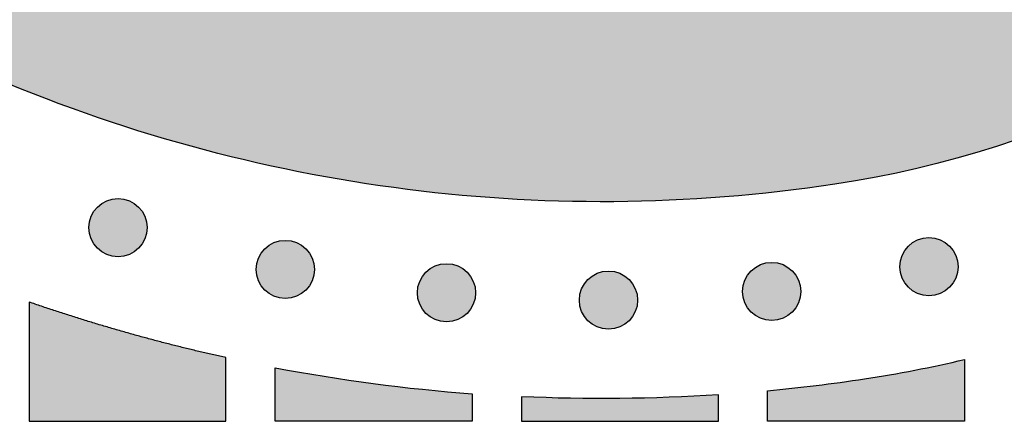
# Model space of a CAD drawing. Header units: millimetres. Extents: x -3873 to -97, y 912 to 4165.
# Tile 616 of 656: x -267 to -207, y 3725 to 3749. Entities that reach past the tile are written whole.
import ezdxf

# ---------------------------------------------------------------- set-up
doc = ezdxf.new("R2010")
doc.units = ezdxf.units.MM
doc.layers.add('pattern', color=7, linetype='Continuous', true_color=0x000000)

msp = doc.modelspace()

# ---------------------------------------------------------------- hatches: boundary and pattern name
at = {"layer": 'pattern'}
for points in [[(-270.155, 3746.308), (-275.91, 3761.332), (-261.683, 3755.767), (-259.175, 3754.833), (-256.628, 3753.977), (-254.047, 3753.202), (-251.434, 3752.51), (-248.795, 3751.902), (-246.132, 3751.381), (-243.451, 3750.946), (-240.756, 3750.6), (-238.051, 3750.343), (-235.341, 3750.175), (-232.629, 3750.096), (-229.921, 3750.106), (-227.22, 3750.204), (-224.531, 3750.39), (-221.858, 3750.662), (-219.205, 3751.02), (-218.211, 3751.181), (-217.217, 3751.361), (-216.225, 3751.562), (-215.233, 3751.782), (-214.245, 3752.023), (-213.258, 3752.283), (-212.276, 3752.564), (-211.297, 3752.865), (-210.323, 3753.185), (-209.354, 3753.526), (-208.391, 3753.886), (-207.435, 3754.266), (-206.485, 3754.665), (-205.543, 3755.083), (-204.609, 3755.52), (-203.684, 3755.976), (-202.769, 3756.45), (-201.863, 3756.943), (-200.967, 3757.453), (-200.083, 3757.98), (-199.21, 3758.525), (-198.348, 3759.087), (-197.499, 3759.665), (-196.664, 3760.259), (-195.841, 3760.868), (-195.032, 3761.493), (-194.237, 3762.132), (-193.457, 3762.785), (-192.691, 3763.453), (-191.941, 3764.133), (-191.206, 3764.826), (-190.487, 3765.531), (-189.782, 3766.25), (-189.089, 3766.985), (-188.409, 3767.735), (-187.742, 3768.501), (-187.089, 3769.281), (-186.45, 3770.076), (-185.825, 3770.885), (-185.216, 3771.708), (-184.622, 3772.544), (-184.044, 3773.393), (-183.483, 3774.254), (-182.938, 3775.128), (-182.411, 3776.012), (-181.901, 3776.908), (-181.408, 3777.814), (-180.934, 3778.73), (-180.479, 3779.655), (-180.042, 3780.588), (-179.624, 3781.531), (-179.225, 3782.48), (-178.845, 3783.437), (-178.485, 3784.4), (-178.145, 3785.369), (-177.824, 3786.343), (-177.524, 3787.322), (-177.243, 3788.304), (-176.983, 3789.291), (-176.742, 3790.28), (-176.522, 3791.271), (-176.322, 3792.263), (-176.141, 3793.257), (-175.981, 3794.251), (-175.624, 3796.904), (-175.352, 3799.577), (-175.166, 3802.266), (-175.068, 3804.967), (-175.059, 3807.675), (-175.138, 3810.387), (-175.307, 3813.098), (-175.565, 3815.803), (-175.911, 3818.498), (-176.346, 3821.178), (-176.868, 3823.841), (-177.476, 3826.48), (-178.168, 3829.092), (-178.944, 3831.674), (-179.8, 3834.22), (-180.735, 3836.729), (-186.302, 3850.955), (-171.277, 3845.202), (-170.611, 3843.675), (-169.971, 3842.134), (-169.357, 3840.577), (-168.769, 3839.007), (-168.208, 3837.424), (-167.675, 3835.828), (-167.169, 3834.22), (-166.691, 3832.602), (-166.241, 3830.973), (-165.82, 3829.334), (-165.428, 3827.686), (-165.066, 3826.031), (-164.733, 3824.368), (-164.429, 3822.698), (-164.156, 3821.023), (-163.912, 3819.343), (-163.699, 3817.659), (-163.516, 3815.972), (-163.363, 3814.282), (-163.241, 3812.59), (-163.149, 3810.898), (-163.088, 3809.206), (-163.056, 3807.514), (-163.055, 3805.824), (-163.084, 3804.137), (-163.143, 3802.452), (-163.232, 3800.772), (-163.351, 3799.096), (-163.498, 3797.426), (-163.676, 3795.763), (-163.881, 3794.106), (-164.116, 3792.457), (-164.314, 3791.231), (-164.536, 3790.006), (-164.783, 3788.782), (-165.055, 3787.56), (-165.351, 3786.341), (-165.672, 3785.125), (-166.018, 3783.913), (-166.389, 3782.706), (-166.784, 3781.505), (-167.203, 3780.311), (-167.647, 3779.123), (-168.115, 3777.944), (-168.607, 3776.773), (-169.122, 3775.611), (-169.661, 3774.46), (-170.223, 3773.32), (-170.808, 3772.19), (-171.414, 3771.073), (-172.043, 3769.969), (-172.694, 3768.879), (-173.365, 3767.802), (-174.058, 3766.74), (-174.77, 3765.693), (-175.502, 3764.663), (-176.253, 3763.648), (-177.023, 3762.651), (-177.811, 3761.67), (-178.617, 3760.708), (-179.439, 3759.764), (-180.278, 3758.839), (-181.132, 3757.933), (-182.001, 3757.046), (-182.888, 3756.177), (-183.794, 3755.323), (-184.719, 3754.484), (-185.662, 3753.661), (-186.625, 3752.856), (-187.605, 3752.068), (-188.602, 3751.298), (-189.616, 3750.546), (-190.647, 3749.814), (-191.694, 3749.101), (-192.755, 3748.409), (-193.832, 3747.737), (-194.922, 3747.086), (-196.027, 3746.457), (-197.143, 3745.85), (-198.272, 3745.265), (-199.413, 3744.703), (-200.564, 3744.165), (-201.726, 3743.649), (-202.896, 3743.157), (-204.076, 3742.689), (-205.263, 3742.245), (-206.458, 3741.825), (-207.659, 3741.43), (-208.865, 3741.059), (-210.077, 3740.713), (-211.293, 3740.391), (-212.512, 3740.095), (-213.734, 3739.823), (-214.958, 3739.576), (-216.183, 3739.353), (-217.409, 3739.155), (-219.058, 3738.921), (-220.714, 3738.714), (-222.378, 3738.537), (-224.048, 3738.389), (-225.724, 3738.27), (-227.404, 3738.181), (-229.088, 3738.122), (-230.776, 3738.092), (-232.466, 3738.093), (-234.157, 3738.124), (-235.85, 3738.185), (-237.542, 3738.277), (-239.234, 3738.399), (-240.924, 3738.552), (-242.611, 3738.734), (-244.295, 3738.947), (-245.975, 3739.191), (-247.65, 3739.464), (-249.32, 3739.767), (-250.983, 3740.1), (-252.639, 3740.462), (-254.286, 3740.854), (-255.925, 3741.274), (-257.554, 3741.723), (-259.173, 3742.201), (-260.781, 3742.707), (-262.376, 3743.24), (-263.96, 3743.801), (-265.53, 3744.388), (-267.086, 3745.002), (-268.628, 3745.642)], [(-262.347, 3735.259), (-262.319, 3735.232), (-262.29, 3735.205), (-262.26, 3735.178), (-262.229, 3735.152), (-262.198, 3735.126), (-262.165, 3735.101), (-262.132, 3735.076), (-262.098, 3735.052), (-262.063, 3735.029), (-262.027, 3735.006), (-261.991, 3734.984), (-261.954, 3734.962), (-261.916, 3734.942), (-261.877, 3734.922), (-261.837, 3734.904), (-261.797, 3734.886), (-261.757, 3734.869), (-261.715, 3734.852), (-261.673, 3734.837), (-261.631, 3734.823), (-261.588, 3734.81), (-261.544, 3734.798), (-261.5, 3734.787), (-261.456, 3734.777), (-261.411, 3734.769), (-261.366, 3734.761), (-261.321, 3734.754), (-261.276, 3734.749), (-261.23, 3734.745), (-261.184, 3734.742), (-261.138, 3734.74), (-261.093, 3734.74), (-261.047, 3734.74), (-261.001, 3734.742), (-260.955, 3734.745), (-260.909, 3734.749), (-260.864, 3734.754), (-260.819, 3734.761), (-260.774, 3734.769), (-260.729, 3734.777), (-260.685, 3734.787), (-260.641, 3734.798), (-260.597, 3734.81), (-260.554, 3734.823), (-260.512, 3734.837), (-260.47, 3734.853), (-260.429, 3734.869), (-260.388, 3734.886), (-260.348, 3734.904), (-260.308, 3734.922), (-260.27, 3734.942), (-260.232, 3734.963), (-260.194, 3734.984), (-260.158, 3735.006), (-260.122, 3735.029), (-260.087, 3735.052), (-260.053, 3735.076), (-260.02, 3735.101), (-259.987, 3735.126), (-259.956, 3735.152), (-259.925, 3735.178), (-259.895, 3735.205), (-259.866, 3735.232), (-259.838, 3735.259), (-259.81, 3735.288), (-259.783, 3735.317), (-259.757, 3735.347), (-259.73, 3735.377), (-259.705, 3735.409), (-259.679, 3735.441), (-259.655, 3735.475), (-259.631, 3735.509), (-259.607, 3735.544), (-259.585, 3735.579), (-259.562, 3735.616), (-259.541, 3735.653), (-259.521, 3735.691), (-259.501, 3735.73), (-259.482, 3735.769), (-259.464, 3735.809), (-259.447, 3735.85), (-259.431, 3735.891), (-259.416, 3735.933), (-259.402, 3735.976), (-259.389, 3736.019), (-259.377, 3736.062), (-259.366, 3736.106), (-259.356, 3736.151), (-259.347, 3736.195), (-259.34, 3736.24), (-259.333, 3736.285), (-259.328, 3736.331), (-259.324, 3736.377), (-259.321, 3736.422), (-259.319, 3736.468), (-259.318, 3736.514), (-259.319, 3736.56), (-259.321, 3736.606), (-259.324, 3736.652), (-259.328, 3736.697), (-259.333, 3736.743), (-259.34, 3736.788), (-259.347, 3736.833), (-259.356, 3736.878), (-259.366, 3736.922), (-259.377, 3736.966), (-259.389, 3737.009), (-259.402, 3737.052), (-259.416, 3737.095), (-259.431, 3737.137), (-259.447, 3737.178), (-259.464, 3737.219), (-259.482, 3737.259), (-259.501, 3737.298), (-259.521, 3737.337), (-259.541, 3737.375), (-259.563, 3737.412), (-259.585, 3737.449), (-259.607, 3737.485), (-259.631, 3737.519), (-259.655, 3737.554), (-259.68, 3737.587), (-259.705, 3737.619), (-259.731, 3737.651), (-259.757, 3737.682), (-259.783, 3737.712), (-259.811, 3737.741), (-259.838, 3737.769), (-259.866, 3737.796), (-259.895, 3737.823), (-259.925, 3737.85), (-259.956, 3737.876), (-259.988, 3737.902), (-260.02, 3737.927), (-260.053, 3737.952), (-260.087, 3737.976), (-260.122, 3737.999), (-260.158, 3738.022), (-260.195, 3738.044), (-260.232, 3738.065), (-260.27, 3738.086), (-260.309, 3738.106), (-260.348, 3738.124), (-260.388, 3738.142), (-260.429, 3738.159), (-260.47, 3738.175), (-260.512, 3738.191), (-260.555, 3738.205), (-260.598, 3738.218), (-260.641, 3738.23), (-260.685, 3738.241), (-260.729, 3738.251), (-260.774, 3738.259), (-260.819, 3738.267), (-260.864, 3738.273), (-260.91, 3738.279), (-260.955, 3738.283), (-261.001, 3738.286), (-261.047, 3738.288), (-261.093, 3738.288), (-261.139, 3738.288), (-261.185, 3738.286), (-261.23, 3738.283), (-261.276, 3738.279), (-261.322, 3738.273), (-261.367, 3738.267), (-261.412, 3738.259), (-261.456, 3738.251), (-261.501, 3738.241), (-261.545, 3738.23), (-261.588, 3738.218), (-261.631, 3738.205), (-261.674, 3738.191), (-261.715, 3738.175), (-261.757, 3738.159), (-261.798, 3738.142), (-261.838, 3738.124), (-261.877, 3738.105), (-261.916, 3738.086), (-261.954, 3738.065), (-261.991, 3738.044), (-262.028, 3738.022), (-262.063, 3737.999), (-262.098, 3737.976), (-262.132, 3737.952), (-262.166, 3737.927), (-262.198, 3737.902), (-262.23, 3737.876), (-262.26, 3737.85), (-262.29, 3737.823), (-262.319, 3737.796), (-262.347, 3737.768), (-262.375, 3737.74), (-262.402, 3737.711), (-262.429, 3737.681), (-262.455, 3737.651), (-262.481, 3737.619), (-262.506, 3737.587), (-262.531, 3737.553), (-262.555, 3737.519), (-262.578, 3737.484), (-262.601, 3737.449), (-262.623, 3737.412), (-262.644, 3737.375), (-262.665, 3737.337), (-262.684, 3737.298), (-262.703, 3737.259), (-262.721, 3737.219), (-262.738, 3737.178), (-262.754, 3737.136), (-262.769, 3737.095), (-262.783, 3737.052), (-262.797, 3737.009), (-262.809, 3736.966), (-262.82, 3736.922), (-262.829, 3736.877), (-262.838, 3736.833), (-262.846, 3736.788), (-262.852, 3736.743), (-262.858, 3736.697), (-262.862, 3736.651), (-262.865, 3736.606), (-262.866, 3736.56), (-262.867, 3736.514), (-262.866, 3736.468), (-262.865, 3736.422), (-262.862, 3736.376), (-262.857, 3736.331), (-262.852, 3736.285), (-262.846, 3736.24), (-262.838, 3736.195), (-262.829, 3736.15), (-262.819, 3736.106), (-262.808, 3736.062), (-262.796, 3736.019), (-262.783, 3735.976), (-262.769, 3735.933), (-262.754, 3735.891), (-262.738, 3735.85), (-262.721, 3735.809), (-262.703, 3735.769), (-262.684, 3735.73), (-262.665, 3735.691), (-262.644, 3735.653), (-262.623, 3735.616), (-262.601, 3735.579), (-262.578, 3735.543), (-262.555, 3735.508), (-262.531, 3735.474), (-262.506, 3735.441), (-262.481, 3735.409), (-262.455, 3735.377), (-262.429, 3735.346), (-262.402, 3735.316), (-262.375, 3735.287)], [(-252.154, 3732.706), (-252.125, 3732.679), (-252.096, 3732.652), (-252.067, 3732.625), (-252.036, 3732.599), (-252.004, 3732.573), (-251.972, 3732.548), (-251.938, 3732.523), (-251.904, 3732.499), (-251.869, 3732.476), (-251.834, 3732.453), (-251.797, 3732.431), (-251.76, 3732.41), (-251.722, 3732.389), (-251.683, 3732.369), (-251.644, 3732.351), (-251.604, 3732.333), (-251.563, 3732.316), (-251.522, 3732.3), (-251.48, 3732.284), (-251.437, 3732.27), (-251.394, 3732.257), (-251.351, 3732.245), (-251.307, 3732.234), (-251.263, 3732.224), (-251.218, 3732.216), (-251.173, 3732.208), (-251.128, 3732.202), (-251.082, 3732.196), (-251.037, 3732.192), (-250.991, 3732.189), (-250.945, 3732.187), (-250.899, 3732.187), (-250.853, 3732.187), (-250.807, 3732.189), (-250.761, 3732.192), (-250.716, 3732.196), (-250.67, 3732.202), (-250.625, 3732.208), (-250.58, 3732.216), (-250.535, 3732.224), (-250.491, 3732.234), (-250.447, 3732.245), (-250.404, 3732.257), (-250.361, 3732.27), (-250.318, 3732.285), (-250.276, 3732.3), (-250.235, 3732.316), (-250.194, 3732.333), (-250.154, 3732.351), (-250.115, 3732.37), (-250.076, 3732.389), (-250.038, 3732.41), (-250.001, 3732.431), (-249.964, 3732.453), (-249.929, 3732.476), (-249.894, 3732.499), (-249.86, 3732.523), (-249.826, 3732.548), (-249.794, 3732.573), (-249.762, 3732.599), (-249.731, 3732.625), (-249.702, 3732.652), (-249.673, 3732.679), (-249.644, 3732.707), (-249.617, 3732.735), (-249.59, 3732.764), (-249.563, 3732.794), (-249.537, 3732.824), (-249.511, 3732.856), (-249.486, 3732.888), (-249.461, 3732.922), (-249.437, 3732.956), (-249.414, 3732.991), (-249.391, 3733.026), (-249.369, 3733.063), (-249.348, 3733.1), (-249.327, 3733.138), (-249.307, 3733.177), (-249.289, 3733.216), (-249.271, 3733.256), (-249.254, 3733.297), (-249.238, 3733.339), (-249.222, 3733.38), (-249.208, 3733.423), (-249.195, 3733.466), (-249.183, 3733.509), (-249.172, 3733.553), (-249.162, 3733.598), (-249.154, 3733.642), (-249.146, 3733.687), (-249.14, 3733.732), (-249.134, 3733.778), (-249.13, 3733.824), (-249.127, 3733.869), (-249.125, 3733.915), (-249.125, 3733.961), (-249.125, 3734.007), (-249.127, 3734.053), (-249.13, 3734.099), (-249.134, 3734.144), (-249.14, 3734.19), (-249.146, 3734.235), (-249.154, 3734.28), (-249.163, 3734.325), (-249.172, 3734.369), (-249.183, 3734.413), (-249.195, 3734.456), (-249.208, 3734.499), (-249.223, 3734.542), (-249.238, 3734.584), (-249.254, 3734.625), (-249.271, 3734.666), (-249.289, 3734.706), (-249.308, 3734.745), (-249.327, 3734.784), (-249.348, 3734.822), (-249.369, 3734.859), (-249.391, 3734.896), (-249.414, 3734.932), (-249.437, 3734.967), (-249.461, 3735.001), (-249.486, 3735.034), (-249.511, 3735.066), (-249.537, 3735.098), (-249.563, 3735.129), (-249.59, 3735.159), (-249.617, 3735.188), (-249.645, 3735.216), (-249.673, 3735.243), (-249.702, 3735.27), (-249.732, 3735.297), (-249.762, 3735.323), (-249.794, 3735.349), (-249.826, 3735.374), (-249.86, 3735.399), (-249.894, 3735.423), (-249.929, 3735.447), (-249.965, 3735.469), (-250.001, 3735.491), (-250.038, 3735.513), (-250.076, 3735.533), (-250.115, 3735.553), (-250.154, 3735.572), (-250.195, 3735.589), (-250.235, 3735.606), (-250.277, 3735.623), (-250.319, 3735.638), (-250.361, 3735.652), (-250.404, 3735.665), (-250.447, 3735.677), (-250.491, 3735.688), (-250.536, 3735.698), (-250.58, 3735.706), (-250.625, 3735.714), (-250.671, 3735.721), (-250.716, 3735.726), (-250.762, 3735.73), (-250.807, 3735.733), (-250.853, 3735.735), (-250.899, 3735.735), (-250.945, 3735.735), (-250.991, 3735.733), (-251.037, 3735.73), (-251.083, 3735.726), (-251.128, 3735.721), (-251.173, 3735.714), (-251.218, 3735.706), (-251.263, 3735.698), (-251.307, 3735.688), (-251.351, 3735.677), (-251.394, 3735.665), (-251.437, 3735.652), (-251.48, 3735.638), (-251.522, 3735.622), (-251.563, 3735.606), (-251.604, 3735.589), (-251.644, 3735.571), (-251.683, 3735.553), (-251.722, 3735.533), (-251.76, 3735.512), (-251.797, 3735.491), (-251.834, 3735.469), (-251.87, 3735.446), (-251.905, 3735.423), (-251.939, 3735.399), (-251.972, 3735.374), (-252.004, 3735.349), (-252.036, 3735.323), (-252.067, 3735.297), (-252.097, 3735.27), (-252.126, 3735.243), (-252.154, 3735.216), (-252.181, 3735.187), (-252.209, 3735.158), (-252.235, 3735.128), (-252.261, 3735.098), (-252.287, 3735.066), (-252.312, 3735.034), (-252.337, 3735), (-252.361, 3734.966), (-252.385, 3734.931), (-252.407, 3734.896), (-252.429, 3734.859), (-252.451, 3734.822), (-252.471, 3734.784), (-252.491, 3734.745), (-252.51, 3734.706), (-252.528, 3734.666), (-252.545, 3734.625), (-252.561, 3734.584), (-252.576, 3734.542), (-252.59, 3734.499), (-252.603, 3734.456), (-252.615, 3734.413), (-252.626, 3734.369), (-252.636, 3734.324), (-252.645, 3734.28), (-252.652, 3734.235), (-252.659, 3734.19), (-252.664, 3734.144), (-252.668, 3734.099), (-252.671, 3734.053), (-252.673, 3734.007), (-252.673, 3733.961), (-252.673, 3733.915), (-252.671, 3733.869), (-252.668, 3733.823), (-252.664, 3733.778), (-252.659, 3733.732), (-252.652, 3733.687), (-252.645, 3733.642), (-252.636, 3733.597), (-252.626, 3733.553), (-252.615, 3733.509), (-252.603, 3733.466), (-252.59, 3733.423), (-252.576, 3733.38), (-252.561, 3733.338), (-252.544, 3733.297), (-252.527, 3733.256), (-252.509, 3733.216), (-252.491, 3733.177), (-252.471, 3733.138), (-252.45, 3733.1), (-252.429, 3733.063), (-252.407, 3733.026), (-252.384, 3732.99), (-252.361, 3732.956), (-252.337, 3732.921), (-252.312, 3732.888), (-252.287, 3732.856), (-252.261, 3732.824), (-252.235, 3732.793), (-252.208, 3732.764), (-252.181, 3732.734)], [(-212.939, 3732.874), (-212.91, 3732.847), (-212.881, 3732.82), (-212.851, 3732.793), (-212.821, 3732.767), (-212.789, 3732.741), (-212.757, 3732.716), (-212.723, 3732.691), (-212.689, 3732.667), (-212.654, 3732.644), (-212.619, 3732.621), (-212.582, 3732.599), (-212.545, 3732.578), (-212.507, 3732.557), (-212.468, 3732.538), (-212.429, 3732.519), (-212.389, 3732.501), (-212.348, 3732.484), (-212.307, 3732.468), (-212.265, 3732.453), (-212.222, 3732.438), (-212.179, 3732.425), (-212.136, 3732.413), (-212.092, 3732.402), (-212.047, 3732.393), (-212.003, 3732.384), (-211.958, 3732.376), (-211.913, 3732.37), (-211.867, 3732.364), (-211.821, 3732.36), (-211.776, 3732.357), (-211.73, 3732.355), (-211.684, 3732.355), (-211.638, 3732.355), (-211.592, 3732.357), (-211.546, 3732.36), (-211.501, 3732.364), (-211.455, 3732.37), (-211.41, 3732.376), (-211.365, 3732.384), (-211.32, 3732.393), (-211.276, 3732.402), (-211.232, 3732.413), (-211.189, 3732.425), (-211.146, 3732.439), (-211.103, 3732.453), (-211.061, 3732.468), (-211.02, 3732.484), (-210.979, 3732.501), (-210.939, 3732.519), (-210.9, 3732.538), (-210.861, 3732.557), (-210.823, 3732.578), (-210.786, 3732.599), (-210.749, 3732.621), (-210.713, 3732.644), (-210.679, 3732.667), (-210.644, 3732.691), (-210.611, 3732.716), (-210.579, 3732.741), (-210.547, 3732.767), (-210.516, 3732.793), (-210.486, 3732.82), (-210.457, 3732.847), (-210.429, 3732.875), (-210.402, 3732.903), (-210.375, 3732.932), (-210.348, 3732.962), (-210.322, 3732.992), (-210.296, 3733.024), (-210.271, 3733.057), (-210.246, 3733.09), (-210.222, 3733.124), (-210.199, 3733.159), (-210.176, 3733.195), (-210.154, 3733.231), (-210.133, 3733.268), (-210.112, 3733.306), (-210.092, 3733.345), (-210.074, 3733.385), (-210.056, 3733.425), (-210.039, 3733.465), (-210.022, 3733.507), (-210.007, 3733.549), (-209.993, 3733.591), (-209.98, 3733.634), (-209.968, 3733.678), (-209.957, 3733.721), (-209.947, 3733.766), (-209.939, 3733.81), (-209.931, 3733.855), (-209.925, 3733.901), (-209.919, 3733.946), (-209.915, 3733.992), (-209.912, 3734.038), (-209.91, 3734.083), (-209.91, 3734.129), (-209.91, 3734.175), (-209.912, 3734.221), (-209.915, 3734.267), (-209.919, 3734.313), (-209.925, 3734.358), (-209.931, 3734.403), (-209.939, 3734.448), (-209.947, 3734.493), (-209.957, 3734.537), (-209.968, 3734.581), (-209.98, 3734.625), (-209.993, 3734.668), (-210.007, 3734.71), (-210.023, 3734.752), (-210.039, 3734.793), (-210.056, 3734.834), (-210.074, 3734.874), (-210.093, 3734.914), (-210.112, 3734.952), (-210.133, 3734.99), (-210.154, 3735.028), (-210.176, 3735.064), (-210.199, 3735.1), (-210.222, 3735.135), (-210.246, 3735.169), (-210.271, 3735.202), (-210.296, 3735.235), (-210.322, 3735.266), (-210.348, 3735.297), (-210.375, 3735.327), (-210.402, 3735.356), (-210.43, 3735.384), (-210.458, 3735.411), (-210.487, 3735.439), (-210.517, 3735.465), (-210.547, 3735.492), (-210.579, 3735.517), (-210.611, 3735.543), (-210.645, 3735.567), (-210.679, 3735.591), (-210.714, 3735.615), (-210.749, 3735.637), (-210.786, 3735.659), (-210.823, 3735.681), (-210.861, 3735.701), (-210.9, 3735.721), (-210.939, 3735.74), (-210.979, 3735.758), (-211.02, 3735.775), (-211.062, 3735.791), (-211.103, 3735.806), (-211.146, 3735.82), (-211.189, 3735.833), (-211.232, 3735.845), (-211.276, 3735.856), (-211.321, 3735.866), (-211.365, 3735.875), (-211.41, 3735.882), (-211.455, 3735.889), (-211.501, 3735.894), (-211.547, 3735.898), (-211.592, 3735.901), (-211.638, 3735.903), (-211.684, 3735.903), (-211.73, 3735.903), (-211.776, 3735.901), (-211.822, 3735.898), (-211.867, 3735.894), (-211.913, 3735.889), (-211.958, 3735.882), (-212.003, 3735.875), (-212.048, 3735.866), (-212.092, 3735.856), (-212.136, 3735.845), (-212.179, 3735.833), (-212.222, 3735.82), (-212.265, 3735.806), (-212.307, 3735.791), (-212.348, 3735.775), (-212.389, 3735.757), (-212.429, 3735.74), (-212.468, 3735.721), (-212.507, 3735.701), (-212.545, 3735.681), (-212.582, 3735.659), (-212.619, 3735.637), (-212.655, 3735.614), (-212.69, 3735.591), (-212.724, 3735.567), (-212.757, 3735.542), (-212.789, 3735.517), (-212.821, 3735.491), (-212.852, 3735.465), (-212.882, 3735.438), (-212.911, 3735.411), (-212.939, 3735.384), (-212.966, 3735.356), (-212.993, 3735.327), (-213.02, 3735.297), (-213.046, 3735.266), (-213.072, 3735.234), (-213.097, 3735.202), (-213.122, 3735.169), (-213.146, 3735.134), (-213.169, 3735.1), (-213.192, 3735.064), (-213.214, 3735.027), (-213.235, 3734.99), (-213.256, 3734.952), (-213.276, 3734.913), (-213.294, 3734.874), (-213.312, 3734.834), (-213.329, 3734.793), (-213.346, 3734.752), (-213.361, 3734.71), (-213.375, 3734.667), (-213.388, 3734.624), (-213.4, 3734.581), (-213.411, 3734.537), (-213.421, 3734.493), (-213.429, 3734.448), (-213.437, 3734.403), (-213.444, 3734.358), (-213.449, 3734.312), (-213.453, 3734.267), (-213.456, 3734.221), (-213.458, 3734.175), (-213.458, 3734.129), (-213.458, 3734.083), (-213.456, 3734.037), (-213.453, 3733.991), (-213.449, 3733.946), (-213.443, 3733.9), (-213.437, 3733.855), (-213.429, 3733.81), (-213.421, 3733.765), (-213.411, 3733.721), (-213.4, 3733.677), (-213.388, 3733.634), (-213.375, 3733.591), (-213.361, 3733.548), (-213.345, 3733.506), (-213.329, 3733.465), (-213.312, 3733.424), (-213.294, 3733.384), (-213.276, 3733.345), (-213.256, 3733.306), (-213.235, 3733.268), (-213.214, 3733.231), (-213.192, 3733.194), (-213.169, 3733.159), (-213.146, 3733.124), (-213.122, 3733.09), (-213.097, 3733.056), (-213.072, 3733.024), (-213.046, 3732.992), (-213.02, 3732.962), (-212.993, 3732.932), (-212.966, 3732.903)], [(-242.332, 3731.284), (-242.304, 3731.256), (-242.275, 3731.229), (-242.245, 3731.202), (-242.214, 3731.176), (-242.183, 3731.15), (-242.15, 3731.125), (-242.117, 3731.1), (-242.083, 3731.076), (-242.048, 3731.053), (-242.012, 3731.03), (-241.976, 3731.008), (-241.939, 3730.987), (-241.901, 3730.966), (-241.862, 3730.947), (-241.822, 3730.928), (-241.782, 3730.91), (-241.742, 3730.893), (-241.7, 3730.877), (-241.658, 3730.862), (-241.616, 3730.848), (-241.573, 3730.835), (-241.529, 3730.823), (-241.485, 3730.812), (-241.441, 3730.802), (-241.396, 3730.793), (-241.352, 3730.785), (-241.306, 3730.779), (-241.261, 3730.774), (-241.215, 3730.769), (-241.169, 3730.766), (-241.123, 3730.765), (-241.078, 3730.764), (-241.032, 3730.765), (-240.986, 3730.766), (-240.94, 3730.769), (-240.894, 3730.774), (-240.849, 3730.779), (-240.804, 3730.785), (-240.759, 3730.793), (-240.714, 3730.802), (-240.67, 3730.812), (-240.626, 3730.823), (-240.582, 3730.835), (-240.539, 3730.848), (-240.497, 3730.862), (-240.455, 3730.877), (-240.414, 3730.893), (-240.373, 3730.91), (-240.333, 3730.928), (-240.293, 3730.947), (-240.255, 3730.967), (-240.217, 3730.987), (-240.179, 3731.008), (-240.143, 3731.03), (-240.107, 3731.053), (-240.072, 3731.077), (-240.038, 3731.101), (-240.005, 3731.125), (-239.972, 3731.15), (-239.941, 3731.176), (-239.91, 3731.202), (-239.88, 3731.229), (-239.851, 3731.256), (-239.823, 3731.284), (-239.795, 3731.312), (-239.768, 3731.341), (-239.742, 3731.371), (-239.715, 3731.402), (-239.69, 3731.433), (-239.664, 3731.466), (-239.64, 3731.499), (-239.616, 3731.533), (-239.592, 3731.568), (-239.57, 3731.604), (-239.548, 3731.64), (-239.526, 3731.678), (-239.506, 3731.716), (-239.486, 3731.754), (-239.467, 3731.794), (-239.449, 3731.834), (-239.432, 3731.875), (-239.416, 3731.916), (-239.401, 3731.958), (-239.387, 3732), (-239.374, 3732.043), (-239.362, 3732.087), (-239.351, 3732.131), (-239.341, 3732.175), (-239.332, 3732.22), (-239.325, 3732.265), (-239.318, 3732.31), (-239.313, 3732.355), (-239.309, 3732.401), (-239.306, 3732.447), (-239.304, 3732.493), (-239.303, 3732.539), (-239.304, 3732.584), (-239.306, 3732.63), (-239.309, 3732.676), (-239.313, 3732.722), (-239.318, 3732.767), (-239.325, 3732.812), (-239.332, 3732.857), (-239.341, 3732.902), (-239.351, 3732.946), (-239.362, 3732.99), (-239.374, 3733.034), (-239.387, 3733.077), (-239.401, 3733.119), (-239.416, 3733.161), (-239.432, 3733.203), (-239.449, 3733.243), (-239.467, 3733.283), (-239.486, 3733.323), (-239.506, 3733.361), (-239.526, 3733.399), (-239.548, 3733.437), (-239.57, 3733.473), (-239.592, 3733.509), (-239.616, 3733.544), (-239.64, 3733.578), (-239.665, 3733.611), (-239.69, 3733.644), (-239.716, 3733.675), (-239.742, 3733.706), (-239.769, 3733.736), (-239.796, 3733.765), (-239.823, 3733.793), (-239.851, 3733.821), (-239.88, 3733.848), (-239.91, 3733.875), (-239.941, 3733.901), (-239.973, 3733.927), (-240.005, 3733.952), (-240.038, 3733.976), (-240.072, 3734), (-240.107, 3734.024), (-240.143, 3734.047), (-240.18, 3734.069), (-240.217, 3734.09), (-240.255, 3734.11), (-240.294, 3734.13), (-240.333, 3734.149), (-240.373, 3734.167), (-240.414, 3734.184), (-240.455, 3734.2), (-240.497, 3734.215), (-240.54, 3734.229), (-240.583, 3734.242), (-240.626, 3734.254), (-240.67, 3734.265), (-240.714, 3734.275), (-240.759, 3734.284), (-240.804, 3734.291), (-240.849, 3734.298), (-240.895, 3734.303), (-240.94, 3734.307), (-240.986, 3734.31), (-241.032, 3734.312), (-241.078, 3734.313), (-241.124, 3734.312), (-241.17, 3734.31), (-241.215, 3734.307), (-241.261, 3734.303), (-241.307, 3734.298), (-241.352, 3734.291), (-241.397, 3734.284), (-241.441, 3734.275), (-241.486, 3734.265), (-241.53, 3734.254), (-241.573, 3734.242), (-241.616, 3734.229), (-241.659, 3734.215), (-241.7, 3734.2), (-241.742, 3734.184), (-241.783, 3734.167), (-241.823, 3734.149), (-241.862, 3734.13), (-241.901, 3734.11), (-241.939, 3734.09), (-241.976, 3734.068), (-242.013, 3734.046), (-242.048, 3734.024), (-242.083, 3734), (-242.117, 3733.976), (-242.151, 3733.952), (-242.183, 3733.926), (-242.215, 3733.901), (-242.245, 3733.874), (-242.275, 3733.848), (-242.304, 3733.82), (-242.332, 3733.793), (-242.36, 3733.765), (-242.387, 3733.736), (-242.414, 3733.706), (-242.44, 3733.675), (-242.466, 3733.643), (-242.491, 3733.611), (-242.516, 3733.578), (-242.54, 3733.544), (-242.563, 3733.509), (-242.586, 3733.473), (-242.608, 3733.437), (-242.629, 3733.399), (-242.65, 3733.361), (-242.669, 3733.322), (-242.688, 3733.283), (-242.706, 3733.243), (-242.723, 3733.202), (-242.739, 3733.161), (-242.754, 3733.119), (-242.768, 3733.076), (-242.782, 3733.033), (-242.794, 3732.99), (-242.805, 3732.946), (-242.814, 3732.902), (-242.823, 3732.857), (-242.831, 3732.812), (-242.837, 3732.767), (-242.843, 3732.721), (-242.847, 3732.676), (-242.85, 3732.63), (-242.851, 3732.584), (-242.852, 3732.538), (-242.851, 3732.492), (-242.85, 3732.446), (-242.847, 3732.401), (-242.843, 3732.355), (-242.837, 3732.31), (-242.831, 3732.264), (-242.823, 3732.219), (-242.814, 3732.175), (-242.804, 3732.13), (-242.793, 3732.086), (-242.781, 3732.043), (-242.768, 3732), (-242.754, 3731.958), (-242.739, 3731.916), (-242.723, 3731.874), (-242.706, 3731.834), (-242.688, 3731.793), (-242.669, 3731.754), (-242.65, 3731.715), (-242.629, 3731.677), (-242.608, 3731.64), (-242.586, 3731.604), (-242.563, 3731.568), (-242.54, 3731.533), (-242.516, 3731.499), (-242.491, 3731.466), (-242.466, 3731.433), (-242.44, 3731.401), (-242.414, 3731.371), (-242.387, 3731.341), (-242.36, 3731.312)], [(-232.463, 3730.835), (-232.435, 3730.807), (-232.406, 3730.78), (-232.376, 3730.754), (-232.345, 3730.727), (-232.314, 3730.702), (-232.281, 3730.676), (-232.248, 3730.652), (-232.214, 3730.628), (-232.179, 3730.604), (-232.143, 3730.581), (-232.107, 3730.559), (-232.07, 3730.538), (-232.032, 3730.518), (-231.993, 3730.498), (-231.953, 3730.479), (-231.913, 3730.461), (-231.873, 3730.444), (-231.831, 3730.428), (-231.789, 3730.413), (-231.747, 3730.399), (-231.704, 3730.386), (-231.66, 3730.374), (-231.617, 3730.363), (-231.572, 3730.353), (-231.528, 3730.344), (-231.483, 3730.337), (-231.437, 3730.33), (-231.392, 3730.325), (-231.346, 3730.321), (-231.3, 3730.318), (-231.255, 3730.316), (-231.209, 3730.315), (-231.163, 3730.316), (-231.117, 3730.318), (-231.071, 3730.321), (-231.025, 3730.325), (-230.98, 3730.33), (-230.935, 3730.337), (-230.89, 3730.344), (-230.845, 3730.353), (-230.801, 3730.363), (-230.757, 3730.374), (-230.713, 3730.386), (-230.67, 3730.399), (-230.628, 3730.413), (-230.586, 3730.428), (-230.545, 3730.444), (-230.504, 3730.461), (-230.464, 3730.479), (-230.424, 3730.498), (-230.386, 3730.518), (-230.348, 3730.538), (-230.31, 3730.56), (-230.274, 3730.582), (-230.238, 3730.604), (-230.203, 3730.628), (-230.169, 3730.652), (-230.136, 3730.676), (-230.103, 3730.702), (-230.072, 3730.727), (-230.041, 3730.754), (-230.011, 3730.78), (-229.982, 3730.808), (-229.954, 3730.835), (-229.927, 3730.863), (-229.899, 3730.892), (-229.873, 3730.922), (-229.846, 3730.953), (-229.821, 3730.985), (-229.795, 3731.017), (-229.771, 3731.05), (-229.747, 3731.084), (-229.723, 3731.119), (-229.701, 3731.155), (-229.679, 3731.192), (-229.657, 3731.229), (-229.637, 3731.267), (-229.617, 3731.306), (-229.598, 3731.345), (-229.58, 3731.385), (-229.563, 3731.426), (-229.547, 3731.467), (-229.532, 3731.509), (-229.518, 3731.552), (-229.505, 3731.595), (-229.493, 3731.638), (-229.482, 3731.682), (-229.472, 3731.726), (-229.463, 3731.771), (-229.456, 3731.816), (-229.449, 3731.861), (-229.444, 3731.907), (-229.44, 3731.952), (-229.437, 3731.998), (-229.435, 3732.044), (-229.434, 3732.09), (-229.435, 3732.136), (-229.437, 3732.182), (-229.44, 3732.227), (-229.444, 3732.273), (-229.449, 3732.319), (-229.456, 3732.364), (-229.463, 3732.409), (-229.472, 3732.453), (-229.482, 3732.498), (-229.493, 3732.542), (-229.505, 3732.585), (-229.518, 3732.628), (-229.532, 3732.67), (-229.547, 3732.712), (-229.563, 3732.754), (-229.58, 3732.795), (-229.598, 3732.835), (-229.617, 3732.874), (-229.637, 3732.913), (-229.657, 3732.951), (-229.679, 3732.988), (-229.701, 3733.025), (-229.723, 3733.06), (-229.747, 3733.095), (-229.771, 3733.129), (-229.796, 3733.163), (-229.821, 3733.195), (-229.847, 3733.227), (-229.873, 3733.257), (-229.9, 3733.287), (-229.927, 3733.316), (-229.954, 3733.344), (-229.982, 3733.372), (-230.011, 3733.399), (-230.041, 3733.426), (-230.072, 3733.452), (-230.104, 3733.478), (-230.136, 3733.503), (-230.169, 3733.528), (-230.204, 3733.552), (-230.238, 3733.575), (-230.274, 3733.598), (-230.311, 3733.62), (-230.348, 3733.641), (-230.386, 3733.662), (-230.425, 3733.681), (-230.464, 3733.7), (-230.504, 3733.718), (-230.545, 3733.735), (-230.586, 3733.751), (-230.628, 3733.766), (-230.671, 3733.78), (-230.714, 3733.793), (-230.757, 3733.806), (-230.801, 3733.816), (-230.845, 3733.826), (-230.89, 3733.835), (-230.935, 3733.843), (-230.98, 3733.849), (-231.026, 3733.854), (-231.071, 3733.859), (-231.117, 3733.862), (-231.163, 3733.863), (-231.209, 3733.864), (-231.255, 3733.863), (-231.301, 3733.862), (-231.347, 3733.859), (-231.392, 3733.854), (-231.438, 3733.849), (-231.483, 3733.843), (-231.528, 3733.835), (-231.573, 3733.826), (-231.617, 3733.816), (-231.661, 3733.805), (-231.704, 3733.793), (-231.747, 3733.78), (-231.79, 3733.766), (-231.832, 3733.751), (-231.873, 3733.735), (-231.914, 3733.718), (-231.954, 3733.7), (-231.993, 3733.681), (-232.032, 3733.661), (-232.07, 3733.641), (-232.107, 3733.62), (-232.144, 3733.598), (-232.179, 3733.575), (-232.214, 3733.552), (-232.248, 3733.527), (-232.282, 3733.503), (-232.314, 3733.478), (-232.346, 3733.452), (-232.376, 3733.426), (-232.406, 3733.399), (-232.435, 3733.372), (-232.464, 3733.344), (-232.491, 3733.316), (-232.518, 3733.287), (-232.545, 3733.257), (-232.571, 3733.226), (-232.597, 3733.195), (-232.622, 3733.162), (-232.647, 3733.129), (-232.671, 3733.095), (-232.694, 3733.06), (-232.717, 3733.024), (-232.739, 3732.988), (-232.76, 3732.951), (-232.781, 3732.912), (-232.8, 3732.874), (-232.819, 3732.834), (-232.837, 3732.794), (-232.854, 3732.754), (-232.87, 3732.712), (-232.885, 3732.67), (-232.9, 3732.628), (-232.913, 3732.585), (-232.925, 3732.541), (-232.936, 3732.497), (-232.945, 3732.453), (-232.954, 3732.408), (-232.962, 3732.363), (-232.968, 3732.318), (-232.974, 3732.273), (-232.978, 3732.227), (-232.981, 3732.181), (-232.982, 3732.135), (-232.983, 3732.09), (-232.982, 3732.044), (-232.981, 3731.998), (-232.978, 3731.952), (-232.974, 3731.906), (-232.968, 3731.861), (-232.962, 3731.816), (-232.954, 3731.771), (-232.945, 3731.726), (-232.936, 3731.682), (-232.925, 3731.638), (-232.913, 3731.594), (-232.899, 3731.551), (-232.885, 3731.509), (-232.87, 3731.467), (-232.854, 3731.426), (-232.837, 3731.385), (-232.819, 3731.345), (-232.8, 3731.305), (-232.781, 3731.267), (-232.76, 3731.229), (-232.739, 3731.191), (-232.717, 3731.155), (-232.694, 3731.119), (-232.671, 3731.084), (-232.647, 3731.05), (-232.622, 3731.017), (-232.597, 3730.984), (-232.571, 3730.953), (-232.545, 3730.922), (-232.518, 3730.892), (-232.491, 3730.863)], [(-222.519, 3731.364), (-222.49, 3731.336), (-222.461, 3731.309), (-222.431, 3731.283), (-222.401, 3731.256), (-222.369, 3731.231), (-222.337, 3731.205), (-222.303, 3731.181), (-222.269, 3731.157), (-222.234, 3731.133), (-222.199, 3731.111), (-222.162, 3731.089), (-222.125, 3731.067), (-222.087, 3731.047), (-222.048, 3731.027), (-222.009, 3731.008), (-221.969, 3730.99), (-221.928, 3730.973), (-221.887, 3730.957), (-221.845, 3730.942), (-221.802, 3730.928), (-221.759, 3730.915), (-221.716, 3730.903), (-221.672, 3730.892), (-221.627, 3730.882), (-221.583, 3730.873), (-221.538, 3730.866), (-221.493, 3730.859), (-221.447, 3730.854), (-221.401, 3730.85), (-221.356, 3730.847), (-221.31, 3730.845), (-221.264, 3730.844), (-221.218, 3730.845), (-221.172, 3730.847), (-221.126, 3730.85), (-221.081, 3730.854), (-221.035, 3730.859), (-220.99, 3730.866), (-220.945, 3730.873), (-220.9, 3730.882), (-220.856, 3730.892), (-220.812, 3730.903), (-220.769, 3730.915), (-220.726, 3730.928), (-220.683, 3730.942), (-220.641, 3730.957), (-220.6, 3730.973), (-220.559, 3730.99), (-220.519, 3731.008), (-220.48, 3731.027), (-220.441, 3731.047), (-220.403, 3731.067), (-220.366, 3731.089), (-220.329, 3731.111), (-220.293, 3731.133), (-220.259, 3731.157), (-220.224, 3731.181), (-220.191, 3731.206), (-220.159, 3731.231), (-220.127, 3731.257), (-220.096, 3731.283), (-220.066, 3731.31), (-220.037, 3731.337), (-220.009, 3731.364), (-219.982, 3731.392), (-219.955, 3731.421), (-219.928, 3731.451), (-219.902, 3731.482), (-219.876, 3731.514), (-219.851, 3731.546), (-219.826, 3731.579), (-219.802, 3731.613), (-219.779, 3731.648), (-219.756, 3731.684), (-219.734, 3731.721), (-219.713, 3731.758), (-219.692, 3731.796), (-219.672, 3731.835), (-219.654, 3731.874), (-219.636, 3731.914), (-219.619, 3731.955), (-219.602, 3731.996), (-219.587, 3732.038), (-219.573, 3732.081), (-219.56, 3732.124), (-219.548, 3732.167), (-219.537, 3732.211), (-219.527, 3732.255), (-219.519, 3732.3), (-219.511, 3732.345), (-219.504, 3732.39), (-219.499, 3732.436), (-219.495, 3732.481), (-219.492, 3732.527), (-219.49, 3732.573), (-219.49, 3732.619), (-219.49, 3732.665), (-219.492, 3732.711), (-219.495, 3732.756), (-219.499, 3732.802), (-219.505, 3732.848), (-219.511, 3732.893), (-219.519, 3732.938), (-219.527, 3732.982), (-219.537, 3733.027), (-219.548, 3733.071), (-219.56, 3733.114), (-219.573, 3733.157), (-219.587, 3733.2), (-219.603, 3733.241), (-219.619, 3733.283), (-219.636, 3733.324), (-219.654, 3733.364), (-219.673, 3733.403), (-219.692, 3733.442), (-219.713, 3733.48), (-219.734, 3733.517), (-219.756, 3733.554), (-219.779, 3733.589), (-219.802, 3733.624), (-219.826, 3733.658), (-219.851, 3733.692), (-219.876, 3733.724), (-219.902, 3733.756), (-219.928, 3733.786), (-219.955, 3733.816), (-219.982, 3733.845), (-220.009, 3733.873), (-220.038, 3733.901), (-220.067, 3733.928), (-220.097, 3733.955), (-220.127, 3733.981), (-220.159, 3734.007), (-220.191, 3734.032), (-220.225, 3734.057), (-220.259, 3734.081), (-220.294, 3734.104), (-220.329, 3734.127), (-220.366, 3734.149), (-220.403, 3734.17), (-220.441, 3734.191), (-220.48, 3734.21), (-220.519, 3734.229), (-220.559, 3734.247), (-220.6, 3734.264), (-220.642, 3734.28), (-220.683, 3734.295), (-220.726, 3734.309), (-220.769, 3734.323), (-220.812, 3734.335), (-220.856, 3734.346), (-220.901, 3734.355), (-220.945, 3734.364), (-220.99, 3734.372), (-221.035, 3734.378), (-221.081, 3734.384), (-221.127, 3734.388), (-221.172, 3734.391), (-221.218, 3734.392), (-221.264, 3734.393), (-221.31, 3734.392), (-221.356, 3734.391), (-221.402, 3734.388), (-221.447, 3734.384), (-221.493, 3734.378), (-221.538, 3734.372), (-221.583, 3734.364), (-221.628, 3734.355), (-221.672, 3734.345), (-221.716, 3734.335), (-221.759, 3734.322), (-221.802, 3734.309), (-221.845, 3734.295), (-221.887, 3734.28), (-221.928, 3734.264), (-221.969, 3734.247), (-222.009, 3734.229), (-222.048, 3734.21), (-222.087, 3734.191), (-222.125, 3734.17), (-222.162, 3734.149), (-222.199, 3734.127), (-222.235, 3734.104), (-222.27, 3734.081), (-222.304, 3734.057), (-222.337, 3734.032), (-222.369, 3734.007), (-222.401, 3733.981), (-222.432, 3733.955), (-222.462, 3733.928), (-222.491, 3733.901), (-222.519, 3733.873), (-222.546, 3733.845), (-222.573, 3733.816), (-222.6, 3733.786), (-222.626, 3733.755), (-222.652, 3733.724), (-222.677, 3733.691), (-222.702, 3733.658), (-222.726, 3733.624), (-222.749, 3733.589), (-222.772, 3733.553), (-222.794, 3733.517), (-222.815, 3733.48), (-222.836, 3733.442), (-222.856, 3733.403), (-222.874, 3733.363), (-222.892, 3733.323), (-222.909, 3733.283), (-222.926, 3733.241), (-222.941, 3733.199), (-222.955, 3733.157), (-222.968, 3733.114), (-222.98, 3733.07), (-222.991, 3733.026), (-223.001, 3732.982), (-223.009, 3732.938), (-223.017, 3732.893), (-223.024, 3732.847), (-223.029, 3732.802), (-223.033, 3732.756), (-223.036, 3732.71), (-223.038, 3732.665), (-223.038, 3732.619), (-223.038, 3732.573), (-223.036, 3732.527), (-223.033, 3732.481), (-223.029, 3732.435), (-223.023, 3732.39), (-223.017, 3732.345), (-223.009, 3732.3), (-223.001, 3732.255), (-222.991, 3732.211), (-222.98, 3732.167), (-222.968, 3732.123), (-222.955, 3732.08), (-222.941, 3732.038), (-222.925, 3731.996), (-222.909, 3731.955), (-222.892, 3731.914), (-222.874, 3731.874), (-222.856, 3731.834), (-222.836, 3731.796), (-222.815, 3731.758), (-222.794, 3731.72), (-222.772, 3731.684), (-222.749, 3731.648), (-222.726, 3731.613), (-222.702, 3731.579), (-222.677, 3731.546), (-222.652, 3731.513), (-222.626, 3731.482), (-222.6, 3731.451), (-222.573, 3731.421), (-222.546, 3731.392)], [(-266.515, 3731.974), (-266.515, 3724.702), (-254.515, 3724.703), (-254.515, 3728.585), (-257.516, 3729.292), (-260.518, 3730.094), (-263.519, 3730.988)], [(-209.515, 3728.472), (-209.515, 3724.707), (-221.514, 3724.706), (-221.515, 3726.565), (-218.559, 3726.887), (-215.613, 3727.291), (-214.08, 3727.539), (-212.552, 3727.819), (-211.03, 3728.13)], [(-251.515, 3727.969), (-248.534, 3727.446), (-245.538, 3727.007), (-242.53, 3726.653), (-239.515, 3726.385), (-239.515, 3724.705), (-251.515, 3724.704)], [(-224.515, 3726.323), (-227.512, 3726.166), (-230.513, 3726.094), (-233.515, 3726.107), (-236.515, 3726.203), (-236.515, 3724.705), (-224.515, 3724.706)]]:
    msp.add_hatch(color=256, dxfattribs=at).paths.add_polyline_path(points, flags=0)

# ---------------------------------------------------------------- linework, layer by layer
for p, q in [((-266.515, 3731.974), (-266.515, 3724.702)), ((-254.515, 3724.703), (-254.515, 3728.585)), ((-266.515, 3724.702), (-254.515, 3724.703))]:
    msp.add_line(p, q, dxfattribs=at)
for points in [[(-209.515, 3728.472), (-209.515, 3724.707), (-221.514, 3724.706), (-221.515, 3726.565)], [(-239.515, 3726.385), (-239.515, 3724.705), (-251.515, 3724.704), (-251.515, 3727.969)], [(-236.515, 3726.203), (-236.515, 3724.705), (-224.515, 3724.706), (-224.515, 3726.323)]]:
    msp.add_lwpolyline(points, dxfattribs=at)
for centre in [(-261.093, 3736.514), (-250.899, 3733.961), (-211.684, 3734.129), (-241.078, 3732.538), (-231.209, 3732.09), (-221.264, 3732.619)]:
    msp.add_circle(centre, 1.774, dxfattribs=at)
at = {"layer": 'pattern', "extrusion": (0, 0, -1)}
for centre, radius, start, end in [((226.916, 3801.954), 63.514, 224.99533, 261.39124), ((231.577, 3832.74), 94.651, 261.39124, 294.05306), ((231.577, 3832.74), 106.651, 266.20328, 272.65371)]:
    msp.add_arc(centre, radius, start, end, dxfattribs=at)
at = {"layer": 'pattern'}
for centre, radius, start, end in [((-226.916, 3801.954), 75.514, 278.60877, 283.3225), ((-231.577, 3832.74), 106.651, 259.22544, 265.73147), ((-231.577, 3832.74), 106.651, 275.41383, 278.60877)]:
    msp.add_arc(centre, radius, start, end, dxfattribs=at)
msp.add_rational_spline([(-254.515, 3728.585), (-260.522, 3729.908), (-266.515, 3731.974)], [1, 0.998341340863, 1], degree=2, dxfattribs=at)

doc.saveas('drawing.dxf')
